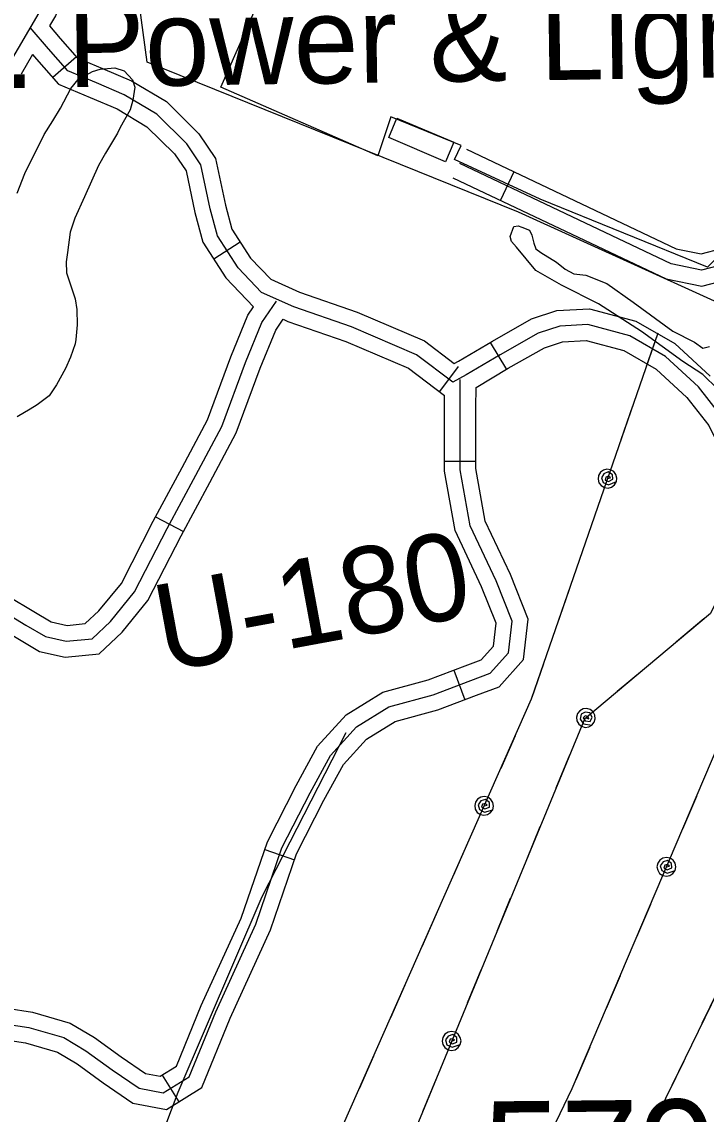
# Model space of a CAD drawing. Extents: x 3625074 to 3663148, y 511451 to 537151.
# Drawn here: x 3655671 to 3656323, y 527152 to 528195 of the extents above; entities that cross this region are included whole.
import ezdxf

# ---------------------------------------------------------------- set-up
doc = ezdxf.new("R2010")
doc.units = 0
for name, color, linetype in [('V-BLDG-IDEN', 7, 'Continuous'), ('V-BLDG-OTLN', 7, 'Continuous'), ('V-DTCH-CNTR', 7, 'Continuous'), ('V-GRID-MAJR', 7, 'Continuous'), ('V-RIVR-RANG-IDEN', 7, 'Continuous'), ('V-ROAD-CNTR', 7, 'Continuous'), ('V-SITE-OTLN', 7, 'Continuous'), ('V-SITE-VEGE', 7, 'Continuous'), ('V-SURV-IDEN', 7, 'Continuous'), ('V-TOPO-SHOR', 7, 'Continuous'), ('V-UTIL-LINE', 7, 'Continuous')]:
    doc.layers.add(name, color=color, linetype=linetype)

msp = doc.modelspace()

# ---------------------------------------------------------------- linework, layer by layer
at = {"layer": 'V-BLDG-OTLN'}
msp.add_lwpolyline([(3656028.5, 528102.8), (3656082.7, 528079.8), (3656074.8, 528061.3), (3656020.6, 528084.4)], close=True, dxfattribs=at)
at = {"layer": 'V-DTCH-CNTR'}
msp.add_lwpolyline([(3655768.1, 527036), (3655820, 527173.5), (3655899.8, 527360), (3655980.2, 527516.6)], dxfattribs=at)
at = {"layer": 'V-GRID-MAJR'}
msp.add_spline([(3655702.3, 517125), (3655639.8, 523183.7), (3655577.2, 529244.4), (3655514.6, 535305), (3655514.6, 535306.9)], degree=3, dxfattribs=at)
at = {"layer": 'V-ROAD-CNTR'}
for p, q in [((3655722.8, 528161.4), (3655700.3, 528141.6)), ((3656140, 528051.7), (3656127.1, 528024.6)), ((3655879, 527984.6), (3655853.8, 527968.3)), ((3656117.5, 527888.9), (3656132.8, 527863.1)), ((3656087, 527865.9), (3656069, 527841.9)), ((3656073.8, 527775.4), (3656103.8, 527775.4)), ((3655798.4, 527722.5), (3655824.8, 527708.3)), ((3656082.6, 527576), (3656093.2, 527547.9)), ((3655902.4, 527404.9), (3655930.8, 527395.2)), ((3655804.5, 527189.6), (3655820.5, 527164.2))]:
    msp.add_line(p, q, dxfattribs=at)
for points in [[(3655848.9, 528533.1), (3655741.3, 528294.2), (3655702.8, 528200.4), (3655697.1, 528190.9)], [(3655689.3, 528207.1), (3655657.3, 528152.8)], [(3656081.9, 527851), (3656047.1, 527877.1), (3655985, 527903.7), (3655930.1, 527922.8), (3655899.3, 527936.6), (3655877, 527959.9), (3655857.3, 527990.6), (3655850.3, 528016.3), (3655841.5, 528058.4), (3655828.1, 528078.4), (3655799.4, 528106.6), (3655768.4, 528125.2), (3655741.9, 528136.4), (3655714.7, 528147.9), (3655696.1, 528169), (3655678.8, 528189.2)], [(3655697.1, 528190.9), (3655707.4, 528178.9), (3655723.7, 528160.4), (3655747.7, 528150.2), (3655775.2, 528138.6), (3655808.6, 528118.6), (3655839.7, 528088), (3655855.6, 528064.4), (3655864.9, 528019.8), (3655871.1, 527996.8), (3655888.9, 527969.2), (3655908.1, 527949.1), (3655935.6, 527936.8), (3655990.4, 527917.7), (3656054.7, 527890.2), (3656083.2, 527868.7)], [(3655681, 528163.6), (3655670, 528144.8)], [(3655681, 528163.6), (3655684.8, 528159.2), (3655705.7, 528135.4), (3655736, 528122.6), (3655761.6, 528111.7), (3655790.1, 528094.7), (3655816.5, 528068.8), (3655827.4, 528052.5), (3655835.7, 528012.8), (3655843.4, 527984.5), (3655865.2, 527950.5), (3655891.8, 527922.8)], [(3656094.8, 528073.1), (3656294.8, 527978.2), (3656318.5, 527973.3), (3656338.1, 527978.4), (3656361.5, 527985.3), (3656399.1, 527987.8), (3656424.6, 527985.2), (3656466.1, 527971.8), (3656577.1, 527923.1), (3656745.3, 527847.6), (3656779.2, 527835.3)], [(3657124.7, 527870.7), (3657048, 527860.1), (3656885.4, 527821), (3656820.2, 527808.3), (3656797.2, 527812.8), (3656739.7, 527833.7), (3656571, 527909.3), (3656460.8, 527957.7), (3656421.5, 527970.5), (3656398.8, 527972.7), (3656364.2, 527970.5), (3656342.1, 527963.9), (3656318.9, 527957.9), (3656290, 527963.8), (3656088.4, 528059.6)], [(3656081.9, 528046), (3656285.2, 527949.5), (3656319.2, 527942.5), (3656346.1, 527949.5), (3656366.8, 527955.6), (3656398.6, 527957.7), (3656418.4, 527955.7), (3656455.4, 527943.7), (3656564.9, 527895.6), (3656734.1, 527819.8), (3656765.9, 527808.2)], [(3655649, 527634.5), (3655674.6, 527619.1), (3655693.2, 527608.1), (3655713.2, 527603.6), (3655737.9, 527606), (3655755.3, 527622.6), (3655778.3, 527650.7), (3655809.3, 527711.2), (3655836.8, 527762.3), (3655861.5, 527808.6), (3655884.2, 527869.7), (3655899.7, 527907.7), (3655913.6, 527928.3)], [(3655657.8, 527646.7), (3655682.3, 527632), (3655698.8, 527622.2), (3655714.1, 527618.7), (3655731.3, 527620.5), (3655744.3, 527632.8), (3655765.7, 527658.9), (3655796.1, 527718.2), (3655823.6, 527769.4), (3655847.7, 527814.8), (3655870.2, 527875.2), (3655886.4, 527914.8), (3655891.8, 527922.8)], [(3656083.2, 527868.7), (3656087.2, 527870.9), (3656119.5, 527890), (3656156.9, 527911.3), (3656180.9, 527919.2), (3656212, 527920.9), (3656256.2, 527909), (3656293.6, 527887.7), (3656327.1, 527856.7)], [(3655607.5, 527650.1), (3655640.3, 527622.2), (3655667, 527606.2), (3655687.6, 527594), (3655712.2, 527588.4), (3655744.5, 527591.6), (3655766.3, 527612.4), (3655790.9, 527642.4), (3655822.6, 527704.3), (3655850.1, 527755.2), (3655875.2, 527802.4), (3655898.2, 527864.3), (3655913, 527900.6), (3655920, 527910.9)], [(3655920, 527910.9), (3655924.5, 527908.9), (3655979.6, 527889.7), (3656039.5, 527864.1), (3656073.8, 527838.3)], [(3656338.7, 527817.5), (3656316, 527846.5), (3656284.7, 527875.5), (3656250.4, 527895), (3656210.4, 527905.8), (3656183.7, 527904.3), (3656163, 527897.6), (3656127, 527877.1), (3656094.6, 527857.8), (3656081.9, 527851)], [(3656103.9, 527845.9), (3656134.6, 527864.1), (3656169.1, 527883.8), (3656186.5, 527889.4), (3656208.8, 527890.7), (3656244.7, 527881), (3656275.8, 527863.3), (3656304.9, 527836.3), (3656326, 527809.5), (3656343.1, 527774.5), (3656372.1, 527703.9), (3656408.6, 527595.8), (3656424.5, 527559), (3656440.2, 527542.1), (3656465, 527522.2), (3656494.9, 527522.5), (3656622.8, 527558.2), (3656668.8, 527573.7), (3656698.8, 527599.9), (3656718.7, 527629.8)], [(3655628.9, 527242.5), (3655677.6, 527235), (3655710.7, 527225.4), (3655731.8, 527212.9), (3655757, 527194.7), (3655782.6, 527177.1), (3655805.7, 527172.6), (3655830.2, 527188.1), (3655855.7, 527250.1), (3655893.9, 527333.8), (3655918.8, 527406.5), (3655945.7, 527459), (3655965.1, 527494.6), (3655989.9, 527521.9), (3656020.9, 527541.1), (3656063, 527552.5), (3656098.9, 527566.1), (3656117.4, 527573.1), (3656134.9, 527592.7), (3656138.3, 527622.8), (3656123, 527661.4), (3656098.3, 527713.8), (3656088.8, 527767.2), (3656088.7, 527826.7), (3656088.9, 527853.5)], [(3655626, 527227.7), (3655674.4, 527220.3), (3655704.7, 527211.5), (3655723.6, 527200.3), (3655748.3, 527182.4), (3655776.7, 527163), (3655808.6, 527156.8), (3655842.3, 527177.9), (3655869.5, 527244.1), (3655907.9, 527328.2), (3655932.6, 527400.7), (3655958.9, 527452), (3655977.5, 527485.9), (3655999.6, 527510.3), (3656026.9, 527527.2), (3656067.6, 527538.2), (3656104.2, 527552.1), (3656126.1, 527560.3), (3656149.3, 527586.2), (3656153.6, 527624.9), (3656136.7, 527667.4), (3656112.7, 527718.4), (3656103.8, 527768.5), (3656103.7, 527826.7), (3656103.9, 527845.9)], [(3655631.7, 527257.2), (3655680.9, 527249.7), (3655716.8, 527239.3), (3655740.1, 527225.4), (3655765.6, 527207), (3655788.6, 527191.2), (3655802.7, 527188.5), (3655818.2, 527198.2), (3655841.9, 527256.1), (3655880, 527339.3), (3655904.9, 527412.4), (3655932.4, 527466), (3655952.8, 527503.4), (3655980.2, 527533.6), (3656014.9, 527555.1), (3656058.3, 527566.8), (3656093.6, 527580.1), (3656108.7, 527585.8), (3656120.5, 527599.1), (3656123, 527620.8), (3656109.2, 527655.5), (3656083.9, 527709.2), (3656073.8, 527765.9), (3656073.7, 527826.8), (3656073.8, 527838.3)]]:
    msp.add_lwpolyline(points, dxfattribs=at)
at = {"layer": 'V-SITE-OTLN'}
msp.add_lwpolyline([(3655991.5, 528442.3), (3656084.1, 528405.7), (3656094, 528426.6), (3656358.6, 528314.2), (3656556.5, 528230.3), (3656745.2, 528146.2), (3656677.7, 527993.6), (3656639.1, 527906), (3656505.5, 527961.7), (3656510.2, 527971.4), (3656389.4, 528024.6), (3656324.7, 527960.6), (3656165, 528025.4), (3656083.3, 528063.5), (3656089.7, 528076.7), (3656022.6, 528104.1), (3656010.2, 528066.9), (3655860.4, 528132.4), (3655930.2, 528290.1)], close=True, dxfattribs=at)
msp.add_lwpolyline([(3656188.7, 526691.5), (3656551.2, 527492.8), (3656735.1, 527588), (3656714.1, 527642), (3656581, 527804.7), (3656548.9, 527829.2), (3656144.3, 528013.2), (3655790.4, 528156.3), (3655782.8, 528212.9)], dxfattribs=at)
at = {"layer": 'V-SITE-VEGE'}
for points in [[(3655700.2, 528100.4), (3655707.6, 528112.3), (3655717.6, 528131.2), (3655724.4, 528139.6), (3655738.1, 528147.5), (3655745.6, 528149.7), (3655759.5, 528150.7), (3655768.5, 528148.1), (3655776.3, 528139.3), (3655778.5, 528132.4), (3655776.7, 528119.9), (3655774.1, 528110.8), (3655764.7, 528094)], [(3655666.2, 528031.1), (3655673.5, 528050), (3655692.1, 528087.1), (3655700.2, 528100.4)], [(3655764.7, 528094), (3655762.1, 528088.4), (3655750.7, 528069.5), (3655744, 528057.6), (3655730.7, 528027.6), (3655721.4, 528007.3), (3655716.8, 527994), (3655714.4, 527974.6), (3655713.2, 527965.6), (3655713.4, 527955.2), (3655721.5, 527930.4), (3655723.1, 527920.1), (3655723.4, 527905.5), (3655722.3, 527891.7), (3655721.7, 527887.5), (3655717.1, 527874.9), (3655712.4, 527863.8), (3655703.7, 527848.4), (3655697, 527837.8), (3655685.4, 527829.3), (3655678.6, 527825), (3655666.2, 527817.8)]]:
    msp.add_lwpolyline(points, dxfattribs=at)
at = {"layer": 'V-TOPO-SHOR'}
msp.add_line((3656185.3, 527943.6), (3656160.8, 527957.5), dxfattribs=at)
for points in [[(3656160.8, 527957.5), (3656142.5, 527979.6), (3656137.8, 527985.1), (3656136.4, 527989.9), (3656139.9, 527999.5), (3656144.1, 528000.1), (3656147.5, 527998.7), (3656155, 527995.9), (3656157, 527991.1), (3656159, 527983.5), (3656161, 527978), (3656165.7, 527974.6), (3656180.7, 527965.5), (3656188.9, 527958.6), (3656197.1, 527954.4), (3656208.7, 527953), (3656228.5, 527945.2), (3656253.6, 527927.2), (3656291.7, 527899.5), (3656312.2, 527889), (3656320.3, 527883.5), (3656326.5, 527884.8)], [(3656334.4, 527844.3), (3656320.1, 527858.1), (3656301.1, 527870.6), (3656261.6, 527899.1), (3656220.8, 527925.5), (3656185.3, 527943.6)]]:
    msp.add_lwpolyline(points, dxfattribs=at)
at = {"layer": 'V-UTIL-LINE'}
for points in [[(3659771.1, 529450.8), (3657365.1, 528146.3), (3656699.1, 527790), (3656427.1, 527839), (3656327.5, 527630.3), (3656207.2, 527529.3), (3656013.8, 527060.1), (3655819.7, 526594.4), (3655623.7, 526137.8), (3655417.3, 525655), (3655218.7, 525191.1), (3655001.9, 524723.1), (3654787.3, 524262), (3654583.4, 523800.7), (3654361.6, 523341.6), (3654147.9, 522884.1), (3653919.5, 522383.1), (3653709.5, 521948.9), (3653498.5, 521494.6), (3653068.3, 520569.6), (3652663.4, 519678), (3651448.8, 517085.6)], [(3656277.2, 527897.8), (3656156.6, 527548.5), (3655755.9, 526641.3), (3655554.1, 526173.8), (3655354.7, 525697.2), (3654938.7, 524741.6), (3654301.9, 523369), (3653663.1, 522002.8), (3653424.5, 521499.8), (3652805, 520147.4), (3651873.3, 518122), (3651389.9, 517085)], [(3656277.2, 527897.8), (3656266.1, 527865.7)], [(3656473.6, 527831.1), (3656195.4, 527176.7), (3655897.3, 526555.7), (3655691.9, 526101.8)], [(3656253, 527827.9), (3656242, 527795.8)], [(3656593.7, 527803.8), (3655527.1, 525607.7), (3652897.2, 519829.4), (3651602.8, 517087.1)], [(3656229.2, 527758.9), (3656232, 527759.7), (3656230.2, 527761.1), (3656227.6, 527760.3), (3656226.9, 527757.5), (3656230.1, 527756.2), (3656234.4, 527758.2), (3656233.9, 527762.4), (3656229.9, 527765.2), (3656225.7, 527763.4), (3656223.4, 527759.6), (3656225.1, 527755), (3656230.2, 527752.9), (3656237.7, 527756), (3656238.2, 527759.4), (3656237.3, 527762.8), (3656235.2, 527765.6), (3656232.2, 527767.4), (3656228.7, 527767.9), (3656225.3, 527767), (3656222.5, 527764.9), (3656220.7, 527761.8), (3656220.2, 527758.3), (3656221.1, 527754.9), (3656223.3, 527752.2), (3656226.3, 527750.4), (3656229.8, 527749.9), (3656233.2, 527750.8), (3656236, 527752.9), (3656237.7, 527756)], [(3656216.5, 527722), (3656205.4, 527689.9)], [(3656192.4, 527652.1), (3656181.3, 527619.9)], [(3656321.2, 527625), (3656295.2, 527603.2)], [(3656168.2, 527582.1), (3656157.2, 527550)], [(3656264.5, 527577.4), (3656238.5, 527555.6)], [(3656208.6, 527530.5), (3656211.4, 527529.7), (3656210.6, 527531.9), (3656208, 527532.6), (3656205.9, 527530.5), (3656208, 527527.8), (3656212.7, 527527.2), (3656214.5, 527531.1), (3656212.5, 527535.5), (3656207.9, 527536.1), (3656204, 527534.1), (3656203.1, 527529.3), (3656206.4, 527524.9), (3656214.4, 527523.6), (3656216.6, 527526.3), (3656217.6, 527529.7), (3656217.2, 527533.2), (3656215.5, 527536.3), (3656212.8, 527538.5), (3656209.4, 527539.5), (3656205.9, 527539.1), (3656202.9, 527537.4), (3656200.7, 527534.6), (3656199.7, 527531.3), (3656200.1, 527527.8), (3656201.8, 527524.7), (3656204.5, 527522.5), (3656207.9, 527521.5), (3656211.4, 527521.9), (3656214.4, 527523.6)], [(3656141.1, 527513.3), (3656127.4, 527482.2)], [(3656193, 527495), (3656180.1, 527463.5)], [(3656111.6, 527446.6), (3656114.4, 527447.1), (3656112.8, 527448.7), (3656110.1, 527448.1), (3656109.2, 527445.3), (3656112.2, 527443.8), (3656116.7, 527445.4), (3656116.6, 527449.7), (3656112.8, 527452.8), (3656108.5, 527451.3), (3656105.8, 527447.7), (3656107.1, 527443.1), (3656112, 527440.6), (3656119.8, 527442.9), (3656120.6, 527446.4), (3656120, 527449.8), (3656118.1, 527452.8), (3656115.2, 527454.8), (3656111.8, 527455.6), (3656108.4, 527455), (3656105.4, 527453.1), (3656103.4, 527450.2), (3656102.6, 527446.8), (3656103.2, 527443.3), (3656105.1, 527440.4), (3656108, 527438.3), (3656111.4, 527437.6), (3656114.9, 527438.2), (3656117.8, 527440.1), (3656119.8, 527442.9)], [(3656314, 527455.6), (3656300.7, 527424.3)], [(3656164.8, 527426.6), (3656151.9, 527395.1)], [(3656095.8, 527410.9), (3656082.1, 527379.8)], [(3656285.4, 527388.4), (3656288.3, 527389), (3656286.6, 527390.6), (3656283.9, 527390), (3656283.1, 527387.2), (3656286.1, 527385.7), (3656290.5, 527387.4), (3656290.4, 527391.6), (3656286.6, 527394.6), (3656282.2, 527393.1), (3656279.6, 527389.5), (3656281, 527384.9), (3656286, 527382.4), (3656293.7, 527384.9), (3656294.4, 527388.4), (3656293.8, 527391.8), (3656291.9, 527394.7), (3656289, 527396.7), (3656285.5, 527397.4), (3656282.1, 527396.8), (3656279.1, 527394.9), (3656277.2, 527392), (3656276.4, 527388.5), (3656277.1, 527385.1), (3656279, 527382.1), (3656281.9, 527380.2), (3656285.4, 527379.4), (3656288.8, 527380.1), (3656291.7, 527382), (3656293.7, 527384.9)], [(3656136.6, 527358.1), (3656123.7, 527326.7)], [(3656270.2, 527352.5), (3656256.9, 527321.3)], [(3656065.9, 527343.2), (3656052.2, 527312.1)], [(3656108.4, 527289.7), (3656095.5, 527258.3)], [(3656241.2, 527284.4), (3656227.9, 527253.2)], [(3656036, 527275.5), (3656022.3, 527244.4)], [(3656334.2, 527269.4), (3656319.3, 527238.9)], [(3656080.6, 527222.2), (3656083.4, 527222.9), (3656081.7, 527224.4), (3656079.1, 527223.8), (3656078.2, 527221), (3656081.3, 527219.5), (3656085.7, 527221.2), (3656085.5, 527225.5), (3656081.7, 527228.5), (3656077.4, 527226.9), (3656074.8, 527223.3), (3656076.2, 527218.6), (3656081.2, 527216.3), (3656088.9, 527218.8), (3656089.6, 527222.3), (3656088.9, 527225.7), (3656087, 527228.6), (3656084.1, 527230.6), (3656080.6, 527231.2), (3656077.2, 527230.5), (3656074.2, 527228.6), (3656072.3, 527225.7), (3656071.6, 527222.2), (3656072.3, 527218.8), (3656074.3, 527215.9), (3656077.2, 527213.9), (3656080.6, 527213.2), (3656084.1, 527213.9), (3656087, 527215.9), (3656088.9, 527218.8)], [(3656212.3, 527216.3), (3656199, 527185.1)], [(3656006.1, 527207.8), (3655992.4, 527176.7)], [(3656301.9, 527202.9), (3656287, 527172.3)], [(3656065.8, 527186.2), (3656052.8, 527154.7)]]:
    msp.add_lwpolyline(points, dxfattribs=at)

# ---------------------------------------------------------------- texts
at = {"layer": 'V-BLDG-IDEN'}
msp.add_text('La. Power & Light', height=83, rotation=0.8488, dxfattribs=at).set_placement((3655529.5, 528129.6))
at = {"layer": 'V-RIVR-RANG-IDEN'}
msp.add_text('U-180', height=83, rotation=10.4523, dxfattribs=at).set_placement((3655806.3, 527574.1))
at = {"layer": 'V-SURV-IDEN'}
msp.add_text('579+03.0', height=100, rotation=0.5657, dxfattribs=at).set_placement((3656110.9, 527064.5))

doc.saveas('drawing.dxf')
